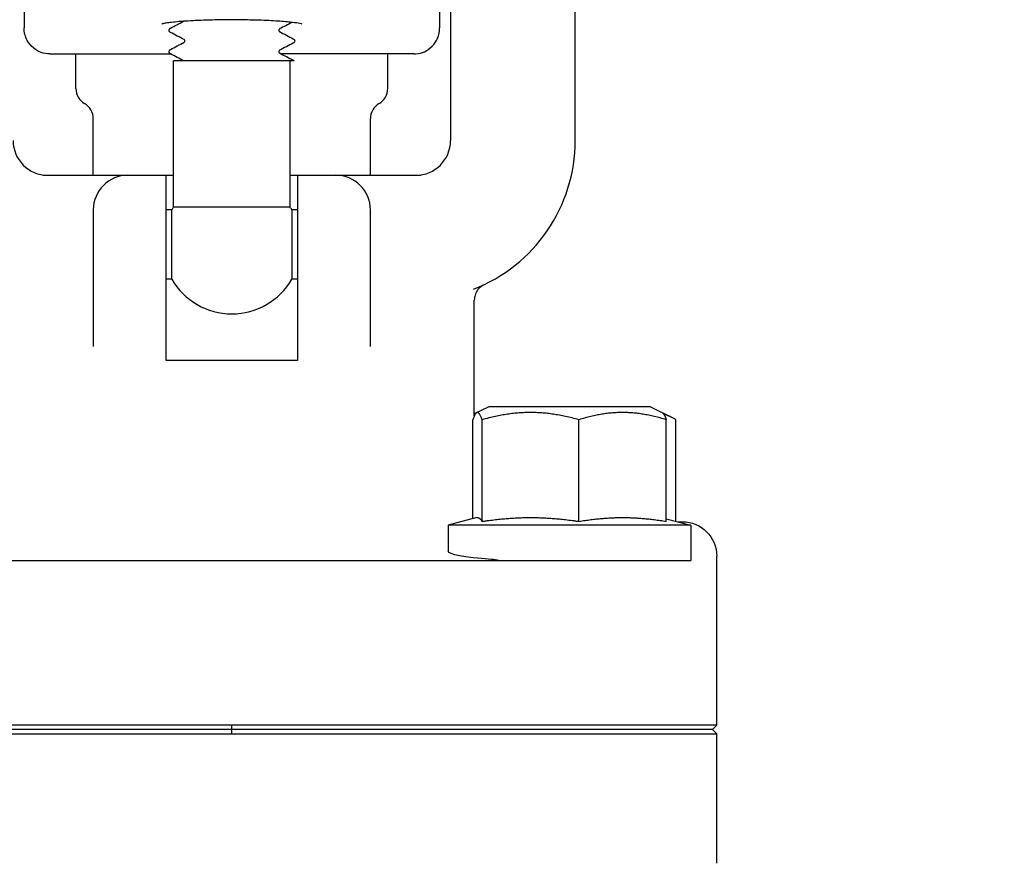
# Model space of a CAD drawing. Header units: inches. Extents: x 1 to 669, y 0 to 417.
# Tile 363 of 448: x 512.59 to 516.14, y 215.64 to 218.68. Entities that reach past the tile are written whole.
import ezdxf

# ---------------------------------------------------------------- set-up
doc = ezdxf.new("R2010")
doc.units = ezdxf.units.IN
doc.header["$LTSCALE"] = 12
doc.header["$MEASUREMENT"] = 0
doc.header["$PDMODE"] = 1
doc.layers.get('Defpoints').update_dxf_attribs({"linetype": 'CONTINUOUS'})
doc.layers.add('D', color=2, linetype='CONTINUOUS')
doc.layers.add('Q', color=4, linetype='CONTINUOUS')
doc.styles.get("Standard").update_dxf_attribs({"font": 'SIMPLEX.SHX', "width": 0.875})
doc.dimstyles.new('STANDARD$0', dxfattribs={"dimscale": 32, "dimtxt": 0.09375, "dimasz": 0.0625, "dimexe": 0.03125, "dimexo": 0.03125, "dimgap": 0.03125, "dimtad": 1, "dimtih": 1, "dimtoh": 1, "dimdec": 4, "dimzin": 12, "dimdsep": 46, "dimlunit": 5, "dimtxsty": 'Standard', "dimcen": -0.03125, "dimclrd": 256, "dimclre": 256, "dimclrt": 256, "dimadec": 0, "dimazin": 0, "dimtfac": 0.875, "dimtdec": 4, "dimtofl": 0, "dimtmove": 0, "dimatfit": 3, "dimfxl": 1, "dimtolj": 1, "dimtzin": 12, "dimlwd": 13, "dimlwe": 13, "dimarcsym": 0})

# ---------------------------------------------------------------- blocks, each defined once
blk = doc.blocks.new('*D31')
at = {"layer": 'D', "lineweight": 13, "transparency": 16777216}
for p, q in [((512.9142, 246.621), (474.3918, 246.621)), ((475.3918, 244.621), (475.3918, 208.621)), ((475.3918, 167.621), (475.3918, 203.621)), ((525.1908, 165.621), (474.3918, 165.621))]:
    blk.add_line(p, q, dxfattribs=at)
at = {"layer": 'D', "transparency": 16777216}
for points in [[(475.0584, 244.621), (475.7251, 244.621), (475.3918, 246.621)], [(475.0584, 167.621), (475.7251, 167.621), (475.3918, 165.621)]]:
    blk.add_solid(points, dxfattribs=at)
at = {"layer": 'Defpoints', "color": 0, "transparency": 16777216}
for p in [(513.9142, 246.621), (475.3918, 165.621), (526.1908, 165.621)]:
    blk.add_point(p, dxfattribs=at)
at = {"layer": 'D', "transparency": 16777216, "insert": (475.3918, 206.121), "char_height": 3, "attachment_point": 5}
blk.add_mtext('\\A1;81{}{\\C2;%%p1}', dxfattribs=at)
blk = doc.blocks.new('*D57')
at = {"layer": 'D', "lineweight": 13, "transparency": 16777216}
for p, q in [((500.1126, 320.496), (456.1663, 320.496)), ((457.1663, 318.496), (457.1663, 250.5585)), ((457.1663, 167.621), (457.1663, 245.5585)), ((525.1908, 165.621), (456.1663, 165.621))]:
    blk.add_line(p, q, dxfattribs=at)
at = {"layer": 'D', "transparency": 16777216}
for points in [[(456.833, 318.496), (457.4996, 318.496), (457.1663, 320.496)], [(456.833, 167.621), (457.4996, 167.621), (457.1663, 165.621)]]:
    blk.add_solid(points, dxfattribs=at)
at = {"layer": 'Defpoints', "color": 0, "transparency": 16777216}
for p in [(501.1126, 320.496), (457.1663, 165.621), (526.1908, 165.621)]:
    blk.add_point(p, dxfattribs=at)
at = {"layer": 'D', "transparency": 16777216, "insert": (457.1663, 248.0585), "char_height": 3, "attachment_point": 5}
blk.add_mtext('\\A1;155{}{\\C2;%%p1}', dxfattribs=at)

msp = doc.modelspace()

# ---------------------------------------------------------------- linework, layer by layer
at = {"layer": 'Q'}
for p, q in [((514.14607, 219.80847), (514.14607, 218.24597)), ((514.59607, 218.24597), (514.59607, 219.80847)), ((512.60682, 218.96472), (512.60682, 218.65258)), ((514.10682, 218.96472), (514.10682, 218.65258)), ((513.13007, 218.64372), (513.13007, 218.64429)), ((513.58357, 218.60565), (513.58357, 218.60509)), ((512.70062, 218.55847), (513.13657, 218.55847)), ((512.79432, 218.43347), (512.79432, 218.55847)), ((513.13007, 218.56659), (513.13007, 218.56729)), ((513.52706, 218.53347), (513.14607, 218.53347)), ((513.14607, 218.00545), (513.14607, 218.53347)), ((513.52709, 218.53347), (513.52709, 218.53347)), ((514.01302, 218.55847), (513.53591, 218.55847)), ((513.56757, 218.00545), (513.56757, 218.53347)), ((513.91932, 218.43347), (513.91932, 218.55847)), ((512.85682, 218.12097), (512.85682, 218.32522)), ((513.85682, 218.12097), (513.85682, 218.32522)), ((512.6747, 218.12097), (513.14607, 218.12097)), ((513.11932, 217.45311), (513.11932, 218.12097)), ((513.56757, 218.12097), (514.03894, 218.12097)), ((513.59432, 218.12097), (513.59432, 217.45311)), ((513.56757, 218.00545), (513.14607, 218.00545)), ((512.85682, 217.99597), (512.85682, 217.50255)), ((513.14031, 217.99597), (513.11932, 217.99597)), ((513.14031, 217.74597), (513.14031, 217.99597)), ((513.57332, 217.99597), (513.57332, 217.74597)), ((513.59432, 217.99597), (513.57332, 217.99597)), ((513.85682, 217.50255), (513.85682, 217.99597)), ((513.14031, 217.74597), (513.11932, 217.74597)), ((513.59432, 217.74597), (513.57332, 217.74597)), ((514.23182, 217.25283), (514.23182, 217.66995)), ((513.59432, 217.45311), (513.11932, 217.45311)), ((514.28394, 217.28597), (514.23182, 217.25991)), ((514.8672, 217.28597), (514.28394, 217.28597)), ((514.8672, 217.28597), (514.94382, 217.24766)), ((514.22629, 216.88188), (514.22629, 217.2391)), ((514.25988, 216.8722), (514.25988, 217.2391)), ((514.60915, 216.8722), (514.60915, 217.2391)), ((514.92484, 216.8722), (514.92484, 217.2391)), ((514.95948, 216.8726), (514.95948, 217.2391)), ((514.24054, 216.8857), (514.13807, 216.85824)), ((514.24196, 216.88597), (514.24421, 216.88597)), ((514.42281, 216.88597), (514.44623, 216.88597)), ((514.75641, 216.88597), (514.77758, 216.88597)), ((514.92484, 216.88188), (515.01307, 216.85824)), ((514.96555, 216.87097), (514.98229, 216.87097)), ((515.01307, 216.85824), (514.13807, 216.85824)), ((514.13807, 216.85824), (514.13807, 216.76435)), ((515.01307, 216.85824), (515.01307, 216.73097)), ((511.70057, 216.73097), (515.01307, 216.73097)), ((515.10682, 216.1366), (515.10682, 216.74645)), ((515.10682, 216.1366), (511.60682, 216.1366)), ((515.09113, 216.12097), (511.6225, 216.12097)), ((513.35682, 216.10535), (513.35682, 216.1366)), ((515.09113, 216.12097), (515.10682, 216.1366)), ((515.10682, 216.10535), (515.09113, 216.12097)), ((511.60682, 216.10535), (515.10682, 216.10535)), ((515.10682, 215.63866), (515.10682, 216.10535))]:
    msp.add_line(p, q, dxfattribs=at)
for centre, radius, start, end in [((512.85682, 218.43347), 0.0625, 180, 240), ((513.85682, 218.43347), 0.0625, 300, 360), ((512.79432, 218.32522), 0.0625, 0, 60), ((513.91932, 218.32522), 0.0625, 120, 180), ((512.69257, 218.24597), 0.125, 180, 270), ((514.02107, 218.24597), 0.125, 270, 0), ((514.02107, 218.24597), 0.575, 291.15492, 0), ((512.98182, 217.99597), 0.125, 90, 180), ((513.73182, 217.99597), 0.125, 0, 90), ((513.35682, 217.87097), 0.25, 147.45828, 150), ((513.35682, 217.87097), 0.25, 30, 32.54172), ((513.35682, 217.87097), 0.25, 210, 330)]:
    msp.add_arc(centre, radius, start, end, dxfattribs=at)
at = {"layer": 'Q', "extrusion": (0, 0, -1)}
for centre, major_axis, ratio, start_param, end_param in [((514.98134, 216.7455), (0.08906, 0.08906), 0.9924325, -0.7816001, 0.7816001), ((514.57557, 216.76435), (-0.4375, 0), 0.0874887, -0.8710534, 0)]:
    msp.add_ellipse(centre, major_axis=major_axis, ratio=ratio, start_param=start_param, end_param=end_param, dxfattribs=at)
at = {"layer": 'Q'}
for points, knots in [([(513.60909, 218.66662), (513.60909, 218.66662), (513.60821, 218.66689), (513.60441, 218.66781), (513.60057, 218.6686), (513.58848, 218.67063), (513.57882, 218.67192), (513.55292, 218.67468), (513.53526, 218.67612), (513.49404, 218.67868), (513.46946, 218.67977), (513.41715, 218.68129), (513.38873, 218.68172), (513.3319, 218.68178), (513.30282, 218.68141), (513.24818, 218.67994), (513.22191, 218.67881), (513.17592, 218.67599), (513.15553, 218.67425), (513.13207, 218.67152), (513.12547, 218.67062), (513.11491, 218.66894), (513.11075, 218.66813), (513.10581, 218.66701), (513.10446, 218.6666), (513.10446, 218.6666)], [0.10602852, 0.10602852, 0.10602852, 0.10602852, 0.12908194, 0.12908194, 0.16602893, 0.16602893, 0.22212883, 0.22212883, 0.29461346, 0.29461346, 0.37590633, 0.37590633, 0.46038504, 0.46038504, 0.54639028, 0.54639028, 0.63232911, 0.63232911, 0.71723986, 0.71723986, 0.75683837, 0.75683837, 0.7935231, 0.7935231, 0.82192424, 0.82192424, 0.82192424, 0.82192424]), ([(512.70062, 218.55847), (512.68976, 218.55847), (512.6789, 218.56044), (512.66028, 218.56718), (512.65025, 218.57214), (512.63172, 218.58772), (512.6243, 218.59692), (512.61489, 218.61404), (512.61192, 218.62145), (512.60788, 218.63676), (512.60682, 218.64466), (512.60682, 218.65258)], [0.000001, 0.000001, 0.000001, 0.000001, 0.08276063, 0.08276063, 0.1508849, 0.1508849, 0.2136887, 0.2136887, 0.25649428, 0.25649428, 0.29930211, 0.29930211, 0.29930211, 0.29930211]), ([(513.13516, 218.63621), (513.13431, 218.63665), (513.13339, 218.6372), (513.13187, 218.63877), (513.13134, 218.63944), (513.13043, 218.64125), (513.1301, 218.64241), (513.13005, 218.64355)], [0, 0, 0, 0, 0.011929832, 0.011929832, 0.01813112, 0.01813112, 0.024564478, 0.024564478, 0.024564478, 0.024564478]), ([(513.13007, 218.64439), (513.13016, 218.64594), (513.13075, 218.64741), (513.13209, 218.64941), (513.13282, 218.65008), (513.13409, 218.65106), (513.13465, 218.65139), (513.1352, 218.65167)], [0.000162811, 0.000162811, 0.000162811, 0.000162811, 0.008879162, 0.008879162, 0.017209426, 0.017209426, 0.025024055, 0.025024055, 0.025024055, 0.025024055]), ([(513.52888, 218.6487), (513.52882, 218.64867), (513.52856, 218.64852), (513.52784, 218.64777), (513.52747, 218.6473), (513.52679, 218.64586), (513.52654, 218.64487), (513.52654, 218.64393)], [0.002913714, 0.002913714, 0.002913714, 0.002913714, 0.011565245, 0.011565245, 0.017686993, 0.017686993, 0.024033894, 0.024033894, 0.024033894, 0.024033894]), ([(513.52654, 218.64392), (513.52654, 218.64244), (513.52715, 218.64105), (513.52816, 218.63968), (513.52854, 218.63939), (513.52882, 218.63919), (513.52887, 218.63916), (513.52887, 218.63916)], [0, 0, 0, 0, 0.009788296, 0.009788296, 0.017884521, 0.017884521, 0.022448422, 0.022448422, 0.022448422, 0.022448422]), ([(514.01302, 218.55847), (514.02388, 218.55847), (514.03474, 218.56044), (514.05336, 218.56718), (514.06338, 218.57214), (514.08192, 218.58772), (514.08933, 218.59692), (514.09874, 218.61404), (514.10171, 218.62145), (514.10575, 218.63676), (514.10682, 218.64466), (514.10682, 218.65258)], [0.000001, 0.000001, 0.000001, 0.000001, 0.08276063, 0.08276063, 0.1508849, 0.1508849, 0.2136887, 0.2136887, 0.25649428, 0.25649428, 0.29930211, 0.29930211, 0.29930211, 0.29930211]), ([(513.18474, 218.60067), (513.1848, 218.6007), (513.18505, 218.60084), (513.18578, 218.60161), (513.18617, 218.6021), (513.18683, 218.6035), (513.18708, 218.60449), (513.18708, 218.60545)], [0.003074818, 0.003074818, 0.003074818, 0.003074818, 0.011514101, 0.011514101, 0.017620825, 0.017620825, 0.023947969, 0.023947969, 0.023947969, 0.023947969]), ([(513.18709, 218.60553), (513.18708, 218.60623), (513.18694, 218.60695), (513.18633, 218.60867), (513.18575, 218.60935), (513.18497, 218.61011), (513.18477, 218.61021), (513.18476, 218.61021), (513.18476, 218.61021), (513.18476, 218.61021)], [0.000178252, 0.000178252, 0.000178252, 0.000178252, 0.004825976, 0.004825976, 0.013370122, 0.013370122, 0.022407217, 0.022407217, 0.022551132, 0.022551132, 0.022551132, 0.022551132]), ([(513.58356, 218.60501), (513.58348, 218.60347), (513.58287, 218.60194), (513.58157, 218.6), (513.58089, 218.59937), (513.57962, 218.59836), (513.57902, 218.59801), (513.57844, 218.5977)], [0.000111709, 0.000111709, 0.000111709, 0.000111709, 0.008902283, 0.008902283, 0.016762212, 0.016762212, 0.025010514, 0.025010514, 0.025010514, 0.025010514]), ([(513.57848, 218.61317), (513.57932, 218.61273), (513.58023, 218.61219), (513.58177, 218.6106), (513.58231, 218.60991), (513.5832, 218.60813), (513.58353, 218.60698), (513.58358, 218.60582)], [0, 0, 0, 0, 0.011919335, 0.011919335, 0.018118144, 0.018118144, 0.024544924, 0.024544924, 0.024544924, 0.024544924]), ([(513.13009, 218.56747), (513.13019, 218.56901), (513.13078, 218.57045), (513.13212, 218.57245), (513.13287, 218.57313), (513.13412, 218.57408), (513.13467, 218.57441), (513.1352, 218.57469)], [0.00028318, 0.00028318, 0.00028318, 0.00028318, 0.008954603, 0.008954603, 0.017357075, 0.017357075, 0.024971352, 0.024971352, 0.024971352, 0.024971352]), ([(513.52885, 218.57169), (513.52885, 218.57169), (513.5286, 218.57158), (513.52783, 218.57078), (513.52746, 218.57032), (513.52678, 218.56889), (513.52652, 218.56789), (513.52652, 218.56694)], [0.001744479, 0.001744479, 0.001744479, 0.001744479, 0.011786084, 0.011786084, 0.018013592, 0.018013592, 0.024468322, 0.024468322, 0.024468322, 0.024468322]), ([(513.1352, 218.55919), (513.13435, 218.55964), (513.13341, 218.56019), (513.13189, 218.56177), (513.13136, 218.56245), (513.13047, 218.56425), (513.13013, 218.56541), (513.13009, 218.56656)], [0, 0, 0, 0, 0.012148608, 0.012148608, 0.018452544, 0.018452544, 0.024982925, 0.024982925, 0.024982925, 0.024982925]), ([(513.52652, 218.56694), (513.52652, 218.56545), (513.52715, 218.56404), (513.52816, 218.56268), (513.52855, 218.56239), (513.52881, 218.5622), (513.52885, 218.56218), (513.52885, 218.56218)], [0, 0, 0, 0, 0.009971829, 0.009971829, 0.018216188, 0.018216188, 0.022558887, 0.022558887, 0.022558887, 0.022558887]), ([(513.52706, 218.53347), (513.52706, 218.53347), (513.52707, 218.53347), (513.52708, 218.53347), (513.52709, 218.53348), (513.52709, 218.53348)], [-0.00015512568, -0.00015512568, -0.00015512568, -0.00015512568, -0.00008516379, -0.00008516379, -0.00001598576, -0.00001598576, -0.00001598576, -0.00001598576]), ([(513.5782, 218.53347), (513.57655, 218.53347), (513.57453, 218.53347), (513.57213, 218.53347), (513.56264, 218.53347), (513.5472, 218.53347), (513.5271, 218.53347)], [0, 0, 0, 0, 0.05775965, 0.05775965, 0.05775965, 0.28613431, 0.28613431, 0.28613431, 0.28613431]), ([(514.26503, 217.72514), (514.26503, 217.72514), (514.26491, 217.72509), (514.26381, 217.72449), (514.26346, 217.7243), (514.26259, 217.72379), (514.2622, 217.72356), (514.26132, 217.72302), (514.26087, 217.72274), (514.2598, 217.72205), (514.25919, 217.72164), (514.25714, 217.72021), (514.25552, 217.71898), (514.25081, 217.71499), (514.24772, 217.71182), (514.2424, 217.70504), (514.24009, 217.70134), (514.23542, 217.69178), (514.23349, 217.68559), (514.23205, 217.67623), (514.23181, 217.67309), (514.23181, 217.66996)], [0.06607582, 0.06607582, 0.06607582, 0.06607582, 0.08842595, 0.08842595, 0.09573181, 0.09573181, 0.09991271, 0.09991271, 0.1031471, 0.1031471, 0.10639027, 0.10639027, 0.11297206, 0.11297206, 0.12604625, 0.12604625, 0.1390058, 0.1390058, 0.15803277, 0.15803277, 0.1674308, 0.1674308, 0.1674308, 0.1674308])]:
    msp.add_open_spline(points, degree=3, knots=knots, dxfattribs=at)
for points in [[(513.1352, 218.65168), (513.15085, 218.65987), (513.16649, 218.66807), (513.18213, 218.67628)], [(513.5827, 218.67882), (513.5827, 218.67882), (513.5827, 218.67882), (513.5827, 218.67882)], [(513.13007, 218.6443), (513.13007, 218.6443), (513.13007, 218.64429), (513.13007, 218.64429)], [(513.13007, 218.64355), (513.13007, 218.64357), (513.13007, 218.64358), (513.13007, 218.64359)], [(513.13521, 218.65168), (513.13521, 218.65168), (513.1352, 218.65168), (513.1352, 218.65167)], [(513.52654, 218.64393), (513.52654, 218.64393), (513.52654, 218.64393), (513.52654, 218.64392)], [(513.57406, 218.6724), (513.55899, 218.6645), (513.54392, 218.6566), (513.52885, 218.64869)], [(513.18475, 218.61021), (513.16823, 218.61889), (513.15169, 218.62756), (513.13515, 218.63621)], [(513.18476, 218.61022), (513.18476, 218.61021), (513.18477, 218.61021), (513.18478, 218.6102)], [(513.52885, 218.63918), (513.52885, 218.63917), (513.52886, 218.63917), (513.52886, 218.63917)], [(513.52887, 218.63917), (513.5454, 218.63048), (513.56194, 218.62182), (513.57848, 218.61316)], [(513.58357, 218.60507), (513.58357, 218.60508), (513.58357, 218.60508), (513.58357, 218.60509)], [(513.58358, 218.60582), (513.58358, 218.60581), (513.58358, 218.6058), (513.58358, 218.60579)], [(513.13517, 218.57468), (513.15171, 218.58334), (513.16824, 218.592), (513.18476, 218.60068)], [(513.52885, 218.5717), (513.52884, 218.57169), (513.52884, 218.57169), (513.52883, 218.57168)], [(513.57843, 218.5977), (513.5619, 218.58905), (513.54537, 218.58038), (513.52885, 218.5717)], [(513.57844, 218.5977), (513.57844, 218.5977), (513.57844, 218.5977), (513.57843, 218.5977)], [(513.13007, 218.56656), (513.13007, 218.56657), (513.13007, 218.56658), (513.13007, 218.56659)], [(513.13008, 218.56732), (513.13008, 218.56731), (513.13008, 218.5673), (513.13008, 218.56729)], [(513.1352, 218.55919), (513.1352, 218.55919), (513.1352, 218.55919), (513.1352, 218.55919)], [(513.18425, 218.53347), (513.16791, 218.54206), (513.15156, 218.55063), (513.1352, 218.55919)], [(513.52883, 218.56219), (513.52883, 218.56219), (513.52884, 218.56219), (513.52884, 218.56219)], [(513.52908, 218.56206), (513.54552, 218.55342), (513.56197, 218.5448), (513.57843, 218.53618)], [(513.58179, 218.53347), (513.58179, 218.53347), (513.58004, 218.53347), (513.5782, 218.53347)], [(513.57841, 218.53618), (513.57841, 218.53618), (513.57842, 218.53618), (513.57842, 218.53618)], [(513.57878, 218.53598), (513.57969, 218.53547), (513.58074, 218.53481), (513.58179, 218.53347)], [(514.23181, 217.66996), (514.23181, 217.66996), (514.23181, 217.66995), (514.23181, 217.66995)], [(514.32086, 216.73097), (514.31151, 216.73302), (514.30244, 216.73441), (514.29381, 216.73506)]]:
    msp.add_open_spline(points, degree=3, dxfattribs=at)
for points, weights in [([(514.25988, 217.2391), (514.24309, 217.28727), (514.22629, 217.2391)], [1, 1.15470053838, 1]), ([(514.2325, 217.2542), (514.23216, 217.2541), (514.23182, 217.254)], [1.04385415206, 1.04354597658, 1.04323496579]), ([(514.60915, 217.2391), (514.43452, 217.28727), (514.25988, 217.2391)], [1, 1.15470053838, 1]), ([(514.92484, 217.2391), (514.767, 217.28727), (514.60915, 217.2391)], [1, 1.15470053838, 1]), ([(514.91059, 217.26428), (514.91722, 217.26096), (514.92484, 217.2391)], [1.07529654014, 1.06474644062, 1]), ([(514.95948, 217.2391), (514.93647, 217.25271), (514.91584, 217.25903)], [1, 1.03934546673, 1.0586772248]), ([(514.24054, 216.8857), (514.24125, 216.88589), (514.24196, 216.88597)], [2.30837698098, 2.3108319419, 2.3119199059]), ([(514.24421, 216.88597), (514.25149, 216.88511), (514.25988, 216.8722)], [2.3119199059, 2.3007949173, 2.14673524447]), ([(514.25988, 216.8722), (514.34716, 216.88511), (514.42281, 216.88597)], [2.14673524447, 2.3007949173, 2.3119199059]), ([(514.44623, 216.88597), (514.52187, 216.88511), (514.60915, 216.8722)], [2.3119199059, 2.3007949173, 2.14673524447]), ([(514.60915, 216.8722), (514.68804, 216.88511), (514.75641, 216.88597)], [2.14673524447, 2.3007949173, 2.3119199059]), ([(514.77758, 216.88597), (514.84595, 216.88511), (514.92484, 216.8722)], [2.3119199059, 2.3007949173, 2.14673524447])]:
    msp.add_rational_spline(points, weights, degree=2, dxfattribs=at)

# ---------------------------------------------------------------- dimensions: what is measured, and where the dimension line sits
at = {"layer": 'D'}
for base, p1, override, picture, middle in [((457.1663, 165.62097), (501.11257, 320.49597), {"dimdec": 1, "dimtp": 1, "dimtm": 1, "dimtdec": 4, "dimtzin": 12, "dimarcsym": 1}, '*D57', (457.1663, 248.05847)), ((475.39178, 165.62097), (513.91424, 246.62097), {"dimdec": 1, "dimtp": 1, "dimtm": 1, "dimarcsym": 1}, '*D31', (475.39178, 206.12097))]:
    dim = msp.add_linear_dim(base=base, p1=p1, p2=(526.1908, 165.62097), angle=90, text='<>{}{\\C2;%%p1}', dimstyle='STANDARD$0', override=override, dxfattribs=at)
    dim.commit()
    dim.dimension.update_dxf_attribs({"geometry": picture, "text_midpoint": middle, "dimtype": 160})

doc.saveas('drawing.dxf')
